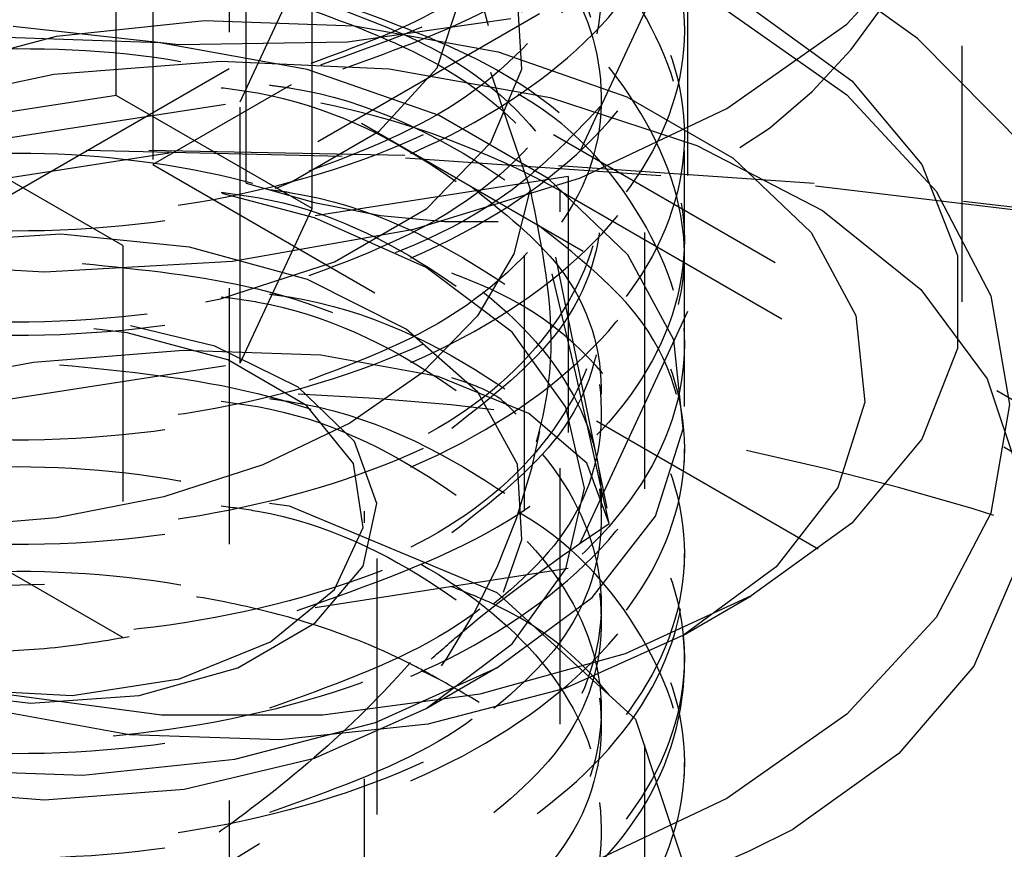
# Model space of a CAD drawing. Header units: inches. Extents: x 1907 to 2452, y -210 to -54.
# Tile 290 of 656: x 1998.135 to 1998.519, y -194.691 to -194.367. Entities that reach past the tile are written whole.
import ezdxf

# ---------------------------------------------------------------- set-up
doc = ezdxf.new("R2010")
doc.units = ezdxf.units.IN
doc.header["$LTSCALE"] = 0.5
doc.header["$MEASUREMENT"] = 0
doc.linetypes.add('HIDDEN', pattern=[0.22499999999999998, 0.15, -0.075])
doc.layers.add('SID-M-H', color=4, linetype='HIDDEN')

msp = doc.modelspace()

# ---------------------------------------------------------------- linework, layer by layer
at = {"layer": 'SID-M-H'}
for p, q in [((1998.364197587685, -194.5577340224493), (1998.14545680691, -193.4887648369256)), ((1998.394303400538, -194.5180031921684), (1998.394303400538, -193.9505209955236)), ((1997.783466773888, -194.6359832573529), (1998.876158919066, -194.0051855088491)), ((1998.216668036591, -195.3718709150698), (1998.216668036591, -194.0449920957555)), ((1998.502800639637, -194.4771908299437), (1998.502800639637, -194.2016083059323)), ((1998.378721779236, -194.2501537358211), (1998.378721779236, -194.7972360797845)), ((1998.268172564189, -194.2542643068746), (1998.268172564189, -194.4073657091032)), ((1998.510916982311, -194.2647171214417), (1998.223167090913, -194.4308315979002)), ((1998.172321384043, -194.3965524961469), (1998.172321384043, -194.2944848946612)), ((1998.186729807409, -194.3215270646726), (1998.186729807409, -194.4235946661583)), ((1998.395546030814, -194.3277954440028), (1998.348924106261, -194.4282408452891)), ((1998.395546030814, -194.3277954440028), (1998.395546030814, -194.4808968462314)), ((1998.485398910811, -194.3743161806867), (1998.425352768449, -194.3313331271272)), ((1998.457767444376, -194.3686819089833), (1998.492605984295, -194.3310552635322)), ((1998.220849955, -194.399038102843), (1998.248867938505, -194.3386742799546)), ((1998.248867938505, -194.4407418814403), (1998.248867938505, -194.3386742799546)), ((1998.223167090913, -194.4308315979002), (1998.223167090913, -194.3564498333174)), ((1998.297684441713, -194.3858319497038), (1998.306689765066, -194.3583563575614)), ((1998.330820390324, -194.3863314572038), (1998.32907706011, -194.3568708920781)), ((1998.410882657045, -194.3633345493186), (1998.457767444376, -194.3963145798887)), ((1998.420424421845, -194.3623834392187), (1998.45969182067, -194.3908089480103)), ((1998.14903427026, -194.3734686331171), (1998.20683338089, -194.3673539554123)), ((1998.20683338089, -194.3673539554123), (1998.265487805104, -194.3694021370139)), ((1998.326556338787, -194.3666096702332), (1998.262658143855, -194.3757832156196)), ((1998.196837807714, -194.3768125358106), (1998.132173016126, -194.369649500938)), ((1998.265487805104, -194.3694021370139), (1998.321588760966, -194.3794941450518)), ((1998.410882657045, -194.4016619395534), (1998.457767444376, -194.3686819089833)), ((1998.095449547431, -194.3873908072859), (1998.14903427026, -194.3734686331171)), ((1998.189367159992, -194.3760452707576), (1998.129208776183, -194.3739445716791)), ((1998.532835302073, -194.4222663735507), (1998.485398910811, -194.3743161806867)), ((1998.246906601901, -194.3863960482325), (1998.189367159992, -194.3760452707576)), ((1998.262658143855, -194.3757832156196), (1998.196837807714, -194.3768125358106)), ((1998.331803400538, -194.558983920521), (1998.331803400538, -194.3752622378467)), ((1998.174928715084, -194.4551551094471), (1998.047555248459, -194.3816239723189)), ((1998.321588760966, -194.3794941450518), (1998.37187586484, -194.397043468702)), ((1998.148063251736, -194.3882567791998), (1998.213304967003, -194.3831252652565)), ((1998.213304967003, -194.3831252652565), (1998.278932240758, -194.386210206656)), ((1998.298483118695, -194.4043953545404), (1998.246906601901, -194.3863960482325)), ((1998.27505053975, -194.4105545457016), (1998.297684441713, -194.3858319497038)), ((1998.278932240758, -194.386210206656), (1998.341876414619, -194.3973673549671)), ((1998.318730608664, -194.4149710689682), (1998.330820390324, -194.3863314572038)), ((1998.086257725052, -194.4013648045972), (1998.148063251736, -194.3882567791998)), ((1998.240770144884, -194.3923978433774), (1998.186729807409, -194.4235946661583)), ((1998.45969182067, -194.3908089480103), (1998.487017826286, -194.4235660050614)), ((1998.172321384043, -194.3965524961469), (1998.067756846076, -194.4127269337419)), ((1998.248867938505, -194.4407418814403), (1998.172321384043, -194.3965524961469)), ((1998.341876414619, -194.3973673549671), (1998.399194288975, -194.416075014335)), ((1998.37187586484, -194.397043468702), (1998.413426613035, -194.4210302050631)), ((1998.457767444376, -194.3963145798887), (1998.492605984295, -194.4339412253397)), ((1998.116285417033, -194.415212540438), (1998.220849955, -194.399038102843)), ((1998.220849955, -194.5011057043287), (1998.220849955, -194.399038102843)), ((1998.353753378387, -194.4287279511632), (1998.410882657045, -194.4016619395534)), ((1998.34109927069, -194.4289971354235), (1998.298483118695, -194.4043953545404)), ((1998.094177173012, -194.4342799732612), (1998.268172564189, -194.4073657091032)), ((1998.268172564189, -194.4073657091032), (1998.395546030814, -194.4808968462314)), ((1998.240799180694, -194.4303274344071), (1998.27505053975, -194.4105545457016)), ((1998.343205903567, -194.4118587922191), (1999.558914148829, -195.1136722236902)), ((1998.285086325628, -194.4199788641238), (1998.124172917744, -194.4169795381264)), ((1998.293704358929, -194.440665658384), (1998.318730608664, -194.4149710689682)), ((1998.399194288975, -194.416075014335), (1998.448205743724, -194.4414584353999)), ((1998.160678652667, -194.4178928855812), (1998.285380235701, -194.4209198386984)), ((1998.444957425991, -194.4309526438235), (1998.285086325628, -194.4199788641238)), ((1998.285380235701, -194.4209198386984), (1998.44558509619, -194.4319165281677)), ((1998.413426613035, -194.4210302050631), (1998.443826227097, -194.450060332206)), ((1998.186729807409, -194.4235946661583), (1999.548063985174, -195.2094761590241)), ((1998.487017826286, -194.4235660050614), (1998.501032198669, -194.4590120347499)), ((1998.348924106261, -194.4282408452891), (1998.174928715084, -194.4551551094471)), ((1998.28857505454, -194.4488398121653), (1998.353753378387, -194.4287279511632)), ((1998.372278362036, -194.4587716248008), (1998.34109927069, -194.4289971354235)), ((1998.348924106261, -194.4282408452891), (1998.348924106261, -194.5813422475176)), ((1998.234585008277, -194.4328477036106), (1998.240799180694, -194.4303274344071)), ((1998.602602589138, -194.4498196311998), (1998.444957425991, -194.4309526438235)), ((1998.44558509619, -194.4319165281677), (1998.603559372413, -194.4508229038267)), ((1998.249778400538, -194.4444255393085), (1998.213781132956, -194.434904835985)), ((1998.334016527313, -194.4331255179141), (1998.327696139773, -194.4583992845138)), ((1998.345828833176, -194.4337997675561), (1999.67291837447, -195.1999122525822)), ((1998.345828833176, -194.8420701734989), (1998.345828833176, -194.4337997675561)), ((1998.492605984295, -194.4339412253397), (1998.51405945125, -194.4747685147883)), ((1998.220849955, -194.5011057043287), (1998.248867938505, -194.4407418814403)), ((1998.293467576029, -194.4637784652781), (1998.249778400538, -194.4444255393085)), ((1998.257597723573, -194.4615095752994), (1998.293704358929, -194.440665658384)), ((1998.448205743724, -194.4414584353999), (1998.486619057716, -194.4723307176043)), ((1998.150704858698, -194.4508055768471), (1998.099910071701, -194.453820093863)), ((1998.201024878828, -194.4558141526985), (1998.150704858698, -194.4508055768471)), ((1998.217852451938, -194.4612246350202), (1998.28857505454, -194.4488398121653)), ((1998.443826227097, -194.450060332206), (1998.461307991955, -194.4824467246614)), ((1998.174928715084, -194.4551551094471), (1998.174928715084, -194.6082565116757)), ((1998.247138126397, -194.4684743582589), (1998.201024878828, -194.4558141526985)), ((1998.327696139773, -194.4583992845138), (1998.313495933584, -194.4825834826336)), ((1998.390208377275, -194.4919884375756), (1998.372278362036, -194.4587716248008)), ((1998.501032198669, -194.4590120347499), (1998.501032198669, -194.4953696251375)), ((1998.070754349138, -194.4612246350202), (1998.144303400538, -194.4654064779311)), ((1998.144303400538, -194.4654064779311), (1998.217852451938, -194.4612246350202)), ((1998.213088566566, -194.4759569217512), (1998.257597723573, -194.4615095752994)), ((1998.326991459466, -194.4889996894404), (1998.293467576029, -194.4637784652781)), ((1998.285624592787, -194.4878472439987), (1998.247138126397, -194.4684743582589)), ((1998.486619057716, -194.4723307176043), (1998.51263806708, -194.5072483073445)), ((1998.51405945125, -194.4747685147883), (1998.521303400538, -194.5172274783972)), ((1998.207252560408, -194.4772212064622), (1998.213088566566, -194.4759569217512)), ((1998.313495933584, -194.4825834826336), (1998.291892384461, -194.5048666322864)), ((1998.395546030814, -194.4808968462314), (1998.348924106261, -194.5813422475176)), ((1998.461307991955, -194.4824467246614), (1998.464855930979, -194.5163072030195)), ((1998.21084845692, -194.4945141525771), (1998.177900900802, -194.4864861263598)), ((1998.176655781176, -194.4892817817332), (1998.163623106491, -194.487690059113)), ((1998.216000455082, -194.4998731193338), (1998.176655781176, -194.4892817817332)), ((1998.313629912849, -194.5124960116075), (1998.285624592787, -194.4878472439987)), ((1998.348065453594, -194.5183704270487), (1998.326991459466, -194.4889996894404)), ((1998.393847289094, -194.5267171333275), (1998.390208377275, -194.4919884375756)), ((1998.198483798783, -194.4961782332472), (1998.140026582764, -194.500910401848)), ((1998.25226365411, -194.4980403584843), (1998.198483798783, -194.4961782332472)), ((1998.243504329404, -194.5104808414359), (1998.21084845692, -194.4945141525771)), ((1998.298190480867, -194.506386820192), (1998.25226365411, -194.4980403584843)), ((1998.501032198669, -194.4953696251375), (1998.487017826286, -194.530815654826)), ((1998.140026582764, -194.500910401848), (1998.080343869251, -194.5119574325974)), ((1998.116285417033, -194.5172801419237), (1998.220849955, -194.5011057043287)), ((1998.246697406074, -194.5175940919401), (1998.216000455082, -194.4998731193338)), ((1998.291892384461, -194.5048666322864), (1998.263610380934, -194.5245010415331)), ((1998.333552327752, -194.5207247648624), (1998.298190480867, -194.506386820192)), ((1998.51263806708, -194.5072483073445), (1998.525046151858, -194.5445784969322)), ((1998.265410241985, -194.5317035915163), (1998.243504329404, -194.5104808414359)), ((1998.32907706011, -194.5405925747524), (1998.313629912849, -194.5124960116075)), ((1998.464855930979, -194.5163072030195), (1998.454263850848, -194.5496739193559)), ((1998.521303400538, -194.5172274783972), (1998.51405945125, -194.559686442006)), ((1998.265044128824, -194.5403072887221), (1998.246697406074, -194.5175940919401)), ((1998.356261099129, -194.5402075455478), (1998.333552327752, -194.5207247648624)), ((1998.355253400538, -194.5498891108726), (1998.348065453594, -194.5183704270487)), ((1998.263610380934, -194.5245010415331), (1998.229598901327, -194.5408278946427)), ((1998.382983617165, -194.5609394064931), (1998.393847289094, -194.5267171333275)), ((1998.274192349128, -194.5558825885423), (1998.265410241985, -194.5317035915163)), ((1998.487017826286, -194.530815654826), (1998.45969182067, -194.5635727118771)), ((1998.174928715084, -194.6082565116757), (1998.047555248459, -194.5347253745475)), ((1998.394303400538, -194.539682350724), (1998.394303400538, -194.5345789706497)), ((1998.2688277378, -194.5652731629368), (1998.265044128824, -194.5403072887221)), ((1998.330820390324, -194.5700531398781), (1998.32907706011, -194.5405925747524)), ((1998.364975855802, -194.5636847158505), (1998.356261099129, -194.5402075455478)), ((1998.229598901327, -194.5408278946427), (1998.190999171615, -194.5532993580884)), ((1998.348065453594, -194.5814077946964), (1998.355253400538, -194.5498891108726)), ((1998.454263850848, -194.5496739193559), (1998.43014732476, -194.5806077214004)), ((1998.190999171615, -194.5532993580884), (1998.149106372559, -194.5614969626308)), ((1998.232304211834, -194.5558106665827), (1998.239974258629, -194.5568959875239)), ((1998.268898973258, -194.5803976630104), (1998.274192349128, -194.5558825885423)), ((1998.239974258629, -194.5568959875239), (1998.321080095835, -194.5907327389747)), ((1998.269303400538, -194.763440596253), (1998.269303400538, -194.558983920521)), ((1998.274303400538, -194.8774348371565), (1998.274303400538, -194.558983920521)), ((1998.51405945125, -194.559686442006), (1998.492605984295, -194.6005137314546)), ((1998.149106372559, -194.5614969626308), (1998.105326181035, -194.5651456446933)), ((1998.358248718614, -194.5926663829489), (1998.382983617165, -194.5609394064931)), ((1998.45969182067, -194.5635727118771), (1998.420424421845, -194.5919982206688)), ((1998.257591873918, -194.5894804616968), (1998.2688277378, -194.5652731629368)), ((1998.323616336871, -194.5906197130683), (1998.330820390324, -194.5700531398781)), ((1998.394303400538, -194.5805093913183), (1998.394303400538, -194.575406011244)), ((1998.348924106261, -194.5813422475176), (1998.174928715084, -194.6082565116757)), ((1998.250103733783, -194.6025922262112), (1998.268898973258, -194.5803976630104)), ((1998.326991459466, -194.6107785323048), (1998.348065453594, -194.5814077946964)), ((1998.43014732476, -194.5806077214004), (1998.393907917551, -194.6073108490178)), ((1998.523263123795, -194.582575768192), (1998.507372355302, -194.6194634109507)), ((1998.232691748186, -194.61000942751), (1998.257591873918, -194.5894804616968)), ((1998.321080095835, -194.5907327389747), (1998.375273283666, -194.6401058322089)), ((1998.321080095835, -194.6200542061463), (1998.358248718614, -194.5926663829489)), ((1998.420424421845, -194.5919982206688), (1998.371184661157, -194.6146668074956)), ((1998.393935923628, -194.607294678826), (1998.42045673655, -194.5919795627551)), ((1998.492605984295, -194.6005137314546), (1998.457767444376, -194.6381403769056)), ((1998.21984338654, -194.620061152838), (1998.250103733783, -194.6025922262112)), ((1998.393907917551, -194.6073108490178), (1998.347651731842, -194.628231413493)), ((1998.197130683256, -194.624383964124), (1998.232691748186, -194.61000942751)), ((1998.293467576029, -194.6359997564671), (1998.326991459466, -194.6107785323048)), ((1998.371184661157, -194.6146668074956), (1998.314441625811, -194.6304417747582)), ((1998.394303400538, -194.6213364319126), (1998.394303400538, -194.6162330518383)), ((1998.181397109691, -194.6309114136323), (1998.21984338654, -194.620061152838)), ((1998.273637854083, -194.6415111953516), (1998.321080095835, -194.6200542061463)), ((1998.293491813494, -194.6359857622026), (1998.321108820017, -194.6200376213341)), ((1998.507372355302, -194.6194634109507), (1998.478116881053, -194.6535166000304)), ((1998.155197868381, -194.6308702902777), (1998.197130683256, -194.624383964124)), ((1998.097047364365, -194.6288974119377), (1998.138931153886, -194.633967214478)), ((1998.1119510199, -194.6286860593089), (1998.155197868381, -194.6308702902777)), ((1998.347651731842, -194.628231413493), (1998.294067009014, -194.6421535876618)), ((1998.190060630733, -194.6385320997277), (1998.128659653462, -194.6304417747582)), ((1998.138931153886, -194.633967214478), (1998.181397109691, -194.6309114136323)), ((1998.314441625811, -194.6304417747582), (1998.253040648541, -194.6385320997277)), ((1998.177613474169, -194.646220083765), (1998.121512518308, -194.636128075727)), ((1998.249778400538, -194.6553526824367), (1998.293467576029, -194.6359997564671)), ((1998.253040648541, -194.6385320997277), (1998.190060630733, -194.6385320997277)), ((1998.375273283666, -194.6401058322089), (1998.394303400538, -194.6978871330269)), ((1998.457767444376, -194.6381403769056), (1998.410882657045, -194.6711204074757)), ((1998.218679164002, -194.6557903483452), (1998.273637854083, -194.6415111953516)), ((1998.294067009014, -194.6421535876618), (1998.236267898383, -194.6482682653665)), ((1998.236267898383, -194.6482682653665), (1998.177613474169, -194.646220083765)), ((1998.159398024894, -194.6620618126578), (1998.218679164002, -194.6557903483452)), ((1998.198901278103, -194.6675184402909), (1998.249778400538, -194.6553526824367)), ((1998.478116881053, -194.6535166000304), (1998.436864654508, -194.6831430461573)), ((1998.394303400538, -194.6621634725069), (1998.394303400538, -194.6570600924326)), ((1998.099239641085, -194.6599611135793), (1998.159398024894, -194.6620618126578)), ((1998.089705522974, -194.6675184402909), (1998.144303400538, -194.671667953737)), ((1998.144303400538, -194.671667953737), (1998.198901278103, -194.6675184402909)), ((1998.410882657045, -194.6711204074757), (1998.353753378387, -194.6981864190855))]:
    msp.add_line(p, q, dxfattribs=at)
for centre, radius, start, end in [((1998.186310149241, -194.7248672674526), 0.331913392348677, 61.27518568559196, 82.98240899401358), ((1998.092857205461, -194.4787614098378), 0.2500000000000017, 279.9209820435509, 354.9089782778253), ((1998.200063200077, -195.5679450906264), 1.055545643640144, 61.76796012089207, 87.64220075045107), ((1998.221901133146, -194.2661868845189), 0.4691074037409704, 260.8370104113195, 297.273561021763)]:
    msp.add_arc(centre, radius, start, end, dxfattribs=at)
for centre, major_axis, ratio, start_param, end_param in [((1998.3544867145, -195.7573244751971), (-0.1676592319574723, 1.655653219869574), 0.1120080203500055, 5.506149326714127, 7.160883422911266), ((1998.144303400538, -193.9619797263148), (-0.2651758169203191, 0.4592731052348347), 0.5773346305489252, 2.568038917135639, 3.715065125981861)]:
    msp.add_ellipse(centre, major_axis=major_axis, ratio=ratio, start_param=start_param, end_param=end_param, dxfattribs=at)
for points, knots in [([(1998.105326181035, -194.5651456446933), (1998.107728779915, -194.5051262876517), (1998.112547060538, -194.3847607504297), (1998.128073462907, -194.2489612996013), (1998.147506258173, -194.163526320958), (1998.157038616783, -194.1347592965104), (1998.165254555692, -194.1179613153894), (1998.171863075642, -194.1087819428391), (1998.178532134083, -194.1038620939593), (1998.184752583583, -194.1020812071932), (1998.194317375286, -194.103960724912), (1998.216506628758, -194.12467736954), (1998.247650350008, -194.1918859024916), (1998.288720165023, -194.2993321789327), (1998.318889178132, -194.3884433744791), (1998.334016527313, -194.4331255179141)], [0, 0, 0, 0, 0.1936434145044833, 0.388341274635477, 0.4371775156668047, 0.4672080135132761, 0.4803439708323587, 0.4936367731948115, 0.5012378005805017, 0.5088398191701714, 0.5199645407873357, 0.5467284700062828, 0.6490733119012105, 0.824038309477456, 1, 1, 1, 1]), ([(1998.232304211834, -194.1067132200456), (1998.234871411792, -194.1070560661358), (1998.26946008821, -194.1116753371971), (1998.325039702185, -194.1404215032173), (1998.381438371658, -194.1891616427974), (1998.400846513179, -194.2489822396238), (1998.380995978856, -194.3076475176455), (1998.329531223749, -194.3572311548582), (1998.276535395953, -194.3760424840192), (1998.252196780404, -194.3846816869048)], [0, 0, 0, 0, 0.01352079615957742, 0.1821698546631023, 0.3508189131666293, 0.519467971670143, 0.6881170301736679, 0.856766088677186, 1, 1, 1, 1]), ([(1998.036043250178, -194.348404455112), (1998.020072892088, -194.3436316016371), (1997.979361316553, -194.3314646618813), (1997.938549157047, -194.2951311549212), (1997.920997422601, -194.2489003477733), (1997.93813727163, -194.2020055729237), (1997.98647780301, -194.162795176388), (1998.05889554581, -194.1374069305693), (1998.144303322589, -194.1301543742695), (1998.229711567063, -194.1425104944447), (1998.302127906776, -194.1730012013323), (1998.350473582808, -194.2173184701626), (1998.367594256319, -194.2693035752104), (1998.350114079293, -194.320686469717), (1998.308160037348, -194.3622581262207), (1998.265899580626, -194.3776850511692), (1998.248441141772, -194.3840581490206)], [0, 0, 0, 0, 0.04835390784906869, 0.1232635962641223, 0.1981732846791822, 0.273082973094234, 0.3479926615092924, 0.4229023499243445, 0.4978120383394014, 0.5727217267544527, 0.6476314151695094, 0.7225411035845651, 0.7974507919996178, 0.8723604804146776, 0.9472701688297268, 1, 1, 1, 1]), ([(1998.260947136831, -194.3861344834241), (1998.282116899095, -194.3785315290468), (1998.331839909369, -194.3606738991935), (1998.380793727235, -194.3127764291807), (1998.401242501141, -194.253748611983), (1998.380056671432, -194.1955875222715), (1998.343187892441, -194.1549277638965), (1998.309480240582, -194.1417427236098), (1998.303465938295, -194.1393901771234)], [0, 0, 0, 0, 0.1495210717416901, 0.3511913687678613, 0.5528616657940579, 0.7545319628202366, 0.9562022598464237, 1, 1, 1, 1]), ([(1998.232304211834, -194.1475402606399), (1998.234871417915, -194.1478831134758), (1998.269460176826, -194.1525024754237), (1998.325033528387, -194.1812417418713), (1998.381460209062, -194.2300127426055), (1998.40076533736, -194.2897198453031), (1998.381298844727, -194.3488082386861), (1998.325678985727, -194.399435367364), (1998.242465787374, -194.4340770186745), (1998.144303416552, -194.4479037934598), (1998.046140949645, -194.4391802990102), (1997.962928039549, -194.409642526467), (1997.907307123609, -194.3641168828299), (1997.887844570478, -194.3101389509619), (1997.907134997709, -194.2555087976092), (1997.963616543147, -194.2119398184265), (1998.018245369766, -194.1868524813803), (1998.051820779, -194.1840601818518), (1998.053421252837, -194.1839270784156)], [0, 0, 0, 0, 0.005673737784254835, 0.07644401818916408, 0.1472142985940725, 0.2179845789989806, 0.2887548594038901, 0.3595251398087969, 0.4302954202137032, 0.5010657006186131, 0.5718359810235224, 0.6426062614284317, 0.7133765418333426, 0.7841468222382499, 0.8549171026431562, 0.9256873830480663, 0.9964576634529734, 1, 1, 1, 1]), ([(1998.053421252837, -194.3953063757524), (1998.03115417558, -194.3888516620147), (1997.98391696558, -194.3751586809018), (1997.938336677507, -194.3361028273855), (1997.921054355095, -194.2896886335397), (1997.938122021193, -194.2428430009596), (1997.986481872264, -194.2036194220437), (1998.058894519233, -194.1782347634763), (1998.144303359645, -194.1709810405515), (1998.229712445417, -194.1833382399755), (1998.302124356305, -194.2138257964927), (1998.35048690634, -194.2581545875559), (1998.367544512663, -194.3100967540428), (1998.350299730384, -194.3616398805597), (1998.303938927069, -194.4061426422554), (1998.255620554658, -194.4233767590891), (1998.232304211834, -194.4316931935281)], [0, 0, 0, 0, 0.06450574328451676, 0.1368419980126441, 0.209178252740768, 0.2815145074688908, 0.3538507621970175, 0.426187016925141, 0.498523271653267, 0.5708595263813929, 0.6431957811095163, 0.7155320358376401, 0.7878682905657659, 0.8602045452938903, 0.9325408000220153, 1, 1, 1, 1]), ([(1997.981437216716, -194.3710789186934), (1997.967207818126, -194.3612475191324), (1997.935367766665, -194.3392485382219), (1997.921597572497, -194.2944966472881), (1997.937976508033, -194.2480255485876), (1997.986520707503, -194.208701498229), (1998.058884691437, -194.1833441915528), (1998.144303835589, -194.1760815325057), (1998.229720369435, -194.1884471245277), (1998.302092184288, -194.2189100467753), (1998.350607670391, -194.2633289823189), (1998.367093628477, -194.3149352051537), (1998.352553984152, -194.3657352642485), (1998.319159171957, -194.3918483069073), (1998.303465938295, -194.4041196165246)], [0, 0, 0, 0, 0.06909200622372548, 0.1546019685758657, 0.2401119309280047, 0.3256218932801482, 0.4111318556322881, 0.4966418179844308, 0.5821517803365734, 0.667661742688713, 0.7531717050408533, 0.8386816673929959, 0.9241916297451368, 1, 1, 1, 1]), ([(1997.981437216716, -194.2132579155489), (1997.976707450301, -194.2148373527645), (1997.944400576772, -194.225625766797), (1997.908626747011, -194.2620345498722), (1997.887444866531, -194.3148611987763), (1997.907414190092, -194.3693224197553), (1997.962899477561, -194.4147184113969), (1998.046148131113, -194.444291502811), (1998.14430325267, -194.4530033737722), (1998.242459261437, -194.4391877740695), (1998.325705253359, -194.4045130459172), (1998.381200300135, -194.3540070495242), (1998.401133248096, -194.2944672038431), (1998.380087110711, -194.236444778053), (1998.343186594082, -194.1957535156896), (1998.309480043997, -194.1825695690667), (1998.303465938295, -194.1802172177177)], [0, 0, 0, 0, 0.01384413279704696, 0.09456294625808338, 0.175281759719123, 0.2560005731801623, 0.3367193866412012, 0.4174382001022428, 0.4981570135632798, 0.5788758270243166, 0.6595946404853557, 0.7403134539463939, 0.821032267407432, 0.9017510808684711, 0.9824698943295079, 0.9999999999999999, 0.9999999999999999, 0.9999999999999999, 0.9999999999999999]), ([(1998.053421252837, -194.4361334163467), (1998.03115417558, -194.429678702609), (1997.98391696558, -194.4159857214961), (1997.938336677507, -194.3769298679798), (1997.921054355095, -194.330515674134), (1997.938122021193, -194.2836700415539), (1997.986481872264, -194.244446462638), (1998.058894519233, -194.2190618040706), (1998.144303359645, -194.2118080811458), (1998.229712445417, -194.2241652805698), (1998.302124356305, -194.254652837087), (1998.35048690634, -194.2989816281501), (1998.367544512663, -194.3509237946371), (1998.350299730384, -194.4024669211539), (1998.303938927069, -194.4469696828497), (1998.255620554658, -194.4642037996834), (1998.232304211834, -194.4725202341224)], [0, 0, 0, 0, 0.06450574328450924, 0.1368419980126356, 0.2091782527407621, 0.281514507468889, 0.3538507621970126, 0.4261870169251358, 0.498523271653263, 0.5708595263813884, 0.6431957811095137, 0.7155320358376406, 0.7878682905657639, 0.8602045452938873, 0.9325408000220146, 1, 1, 1, 1]), ([(1997.981437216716, -194.2540849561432), (1997.976707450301, -194.2556643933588), (1997.944400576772, -194.2664528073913), (1997.908626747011, -194.3028615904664), (1997.887444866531, -194.3556882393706), (1997.907414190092, -194.4101494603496), (1997.962899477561, -194.4555454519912), (1998.046148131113, -194.4851185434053), (1998.14430325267, -194.4938304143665), (1998.242459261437, -194.4800148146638), (1998.325705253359, -194.4453400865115), (1998.381200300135, -194.3948340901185), (1998.401133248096, -194.3352942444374), (1998.380087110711, -194.2772718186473), (1998.343186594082, -194.2365805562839), (1998.309480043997, -194.223396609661), (1998.303465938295, -194.221044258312)], [0, 0, 0, 0, 0.01384413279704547, 0.09456294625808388, 0.1752817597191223, 0.2560005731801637, 0.336719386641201, 0.4174382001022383, 0.4981570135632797, 0.5788758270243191, 0.6595946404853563, 0.740313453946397, 0.8210322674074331, 0.9017510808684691, 0.9824698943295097, 0.9999999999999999, 0.9999999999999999, 0.9999999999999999, 0.9999999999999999]), ([(1998.3618001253, -194.4004998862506), (1998.349575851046, -194.4135264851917), (1998.321082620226, -194.4438898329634), (1998.241777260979, -194.4746775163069), (1998.144487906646, -194.4887915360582), (1998.046091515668, -194.4799910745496), (1997.962941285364, -194.4504739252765), (1997.907303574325, -194.4049427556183), (1997.887845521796, -194.3509663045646), (1997.907134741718, -194.2963357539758), (1997.963616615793, -194.252766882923), (1998.018245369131, -194.2276795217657), (1998.051820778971, -194.2248872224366), (1998.053421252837, -194.2247541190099)], [0, 0, 0, 0, 0.07666082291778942, 0.1786866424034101, 0.2807124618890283, 0.3827382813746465, 0.48476410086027, 0.5867899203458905, 0.6888157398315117, 0.7908415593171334, 0.8928673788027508, 0.9948931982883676, 0.9999999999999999, 0.9999999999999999, 0.9999999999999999, 0.9999999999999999]), ([(1998.232304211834, -194.2291943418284), (1998.234871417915, -194.2295371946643), (1998.269460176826, -194.2341565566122), (1998.325033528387, -194.2628958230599), (1998.381460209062, -194.3116668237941), (1998.40076533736, -194.3713739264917), (1998.381298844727, -194.4304623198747), (1998.325678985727, -194.4810894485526), (1998.242465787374, -194.515731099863), (1998.144303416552, -194.5295578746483), (1998.046140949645, -194.5208343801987), (1997.962928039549, -194.4912966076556), (1997.907307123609, -194.4457709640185), (1997.887844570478, -194.3917930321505), (1997.907134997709, -194.3371628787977), (1997.963616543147, -194.293593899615), (1998.018245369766, -194.2685065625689), (1998.051820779, -194.2657142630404), (1998.053421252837, -194.2655811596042)], [0, 0, 0, 0, 0.005673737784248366, 0.07644401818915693, 0.1472142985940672, 0.2179845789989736, 0.2887548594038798, 0.3595251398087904, 0.4302954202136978, 0.5010657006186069, 0.5718359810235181, 0.6426062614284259, 0.7133765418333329, 0.7841468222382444, 0.8549171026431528, 0.9256873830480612, 0.9964576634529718, 1, 1, 1, 1]), ([(1998.053421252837, -194.476960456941), (1998.03115417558, -194.4705057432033), (1997.98391696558, -194.4568127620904), (1997.938336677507, -194.4177569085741), (1997.921054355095, -194.3713427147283), (1997.938122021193, -194.3244970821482), (1997.986481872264, -194.2852735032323), (1998.058894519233, -194.2598888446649), (1998.144303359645, -194.2526351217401), (1998.229712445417, -194.264992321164), (1998.302124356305, -194.2954798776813), (1998.35048690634, -194.3398086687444), (1998.367544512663, -194.3917508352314), (1998.350299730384, -194.4432939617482), (1998.303938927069, -194.487796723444), (1998.255620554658, -194.5050308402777), (1998.232304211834, -194.5133472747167)], [0, 0, 0, 0, 0.06450574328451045, 0.1368419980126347, 0.209178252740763, 0.2815145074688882, 0.3538507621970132, 0.4261870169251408, 0.4985232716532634, 0.5708595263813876, 0.6431957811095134, 0.7155320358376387, 0.7878682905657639, 0.8602045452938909, 0.9325408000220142, 1, 1, 1, 1]), ([(1997.981437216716, -194.452732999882), (1997.967207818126, -194.442901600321), (1997.935367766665, -194.4209026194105), (1997.921597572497, -194.3761507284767), (1997.937976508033, -194.3296796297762), (1997.986520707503, -194.2903555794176), (1998.058884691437, -194.2649982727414), (1998.144303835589, -194.2577356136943), (1998.229720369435, -194.2701012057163), (1998.302092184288, -194.3005641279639), (1998.350607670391, -194.3449830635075), (1998.367093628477, -194.3965892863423), (1998.352553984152, -194.4473893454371), (1998.319159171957, -194.4735023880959), (1998.303465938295, -194.4857736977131)], [0, 0, 0, 0, 0.06909200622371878, 0.1546019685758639, 0.2401119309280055, 0.3256218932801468, 0.411131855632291, 0.4966418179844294, 0.5821517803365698, 0.667661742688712, 0.7531717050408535, 0.838681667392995, 0.9241916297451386, 1, 1, 1, 1]), ([(1998.232304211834, -194.2700213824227), (1998.234871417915, -194.2703642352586), (1998.269460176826, -194.2749835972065), (1998.325033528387, -194.3037228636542), (1998.381460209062, -194.3524938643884), (1998.40076533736, -194.412200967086), (1998.381298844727, -194.4712893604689), (1998.325678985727, -194.5219164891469), (1998.242465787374, -194.5565581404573), (1998.144303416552, -194.5703849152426), (1998.046140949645, -194.561661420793), (1997.962928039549, -194.5321236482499), (1997.907307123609, -194.4865980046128), (1997.887844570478, -194.4326200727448), (1997.907134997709, -194.377989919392), (1997.963616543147, -194.3344209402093), (1998.018245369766, -194.3093336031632), (1998.051820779, -194.3065413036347), (1998.053421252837, -194.3064082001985)], [0, 0, 0, 0, 0.005673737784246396, 0.07644401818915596, 0.1472142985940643, 0.2179845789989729, 0.2887548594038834, 0.3595251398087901, 0.4302954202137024, 0.5010657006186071, 0.5718359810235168, 0.6426062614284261, 0.7133765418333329, 0.784146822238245, 0.8549171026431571, 0.9256873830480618, 0.9964576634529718, 1, 1, 1, 1]), ([(1998.324063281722, -194.285884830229), (1998.331744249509, -194.2922004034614), (1998.356504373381, -194.3125590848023), (1998.366091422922, -194.3561330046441), (1998.352771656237, -194.4064817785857), (1998.319228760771, -194.4326496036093), (1998.303465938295, -194.4449466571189)], [0, 0, 0, 0, 0.1347994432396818, 0.4345352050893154, 0.7342709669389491, 1, 1, 1, 1]), ([(1997.981437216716, -194.2949119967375), (1997.976707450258, -194.2964914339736), (1997.944400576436, -194.3072798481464), (1997.908626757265, -194.3436886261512), (1997.887444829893, -194.3965152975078), (1997.907414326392, -194.4509764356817), (1997.962898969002, -194.4963727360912), (1998.046150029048, -194.5259446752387), (1998.144296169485, -194.5346608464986), (1998.242485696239, -194.520829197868), (1998.325606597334, -194.4862143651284), (1998.381568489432, -194.4354848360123), (1998.399759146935, -194.376779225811), (1998.387668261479, -194.3259544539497), (1998.358233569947, -194.3020918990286), (1998.348500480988, -194.2942013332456)], [0, 0, 0, 0, 0.01470233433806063, 0.1004249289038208, 0.1861475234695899, 0.2718701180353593, 0.3575927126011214, 0.4433153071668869, 0.5290379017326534, 0.6147604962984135, 0.7004830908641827, 0.7862056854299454, 0.8719282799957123, 0.9576508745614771, 1, 1, 1, 1]), ([(1997.981437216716, -194.3357390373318), (1997.976707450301, -194.3373184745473), (1997.944400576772, -194.3481068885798), (1997.908626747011, -194.384515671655), (1997.887444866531, -194.4373423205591), (1997.907414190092, -194.4918035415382), (1997.962899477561, -194.5371995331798), (1998.046148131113, -194.5667726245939), (1998.14430325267, -194.5754844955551), (1998.242459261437, -194.5616688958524), (1998.325705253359, -194.5269941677), (1998.381200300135, -194.4764881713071), (1998.401133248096, -194.416948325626), (1998.380087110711, -194.3589258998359), (1998.343186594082, -194.3182346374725), (1998.309480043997, -194.3050506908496), (1998.303465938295, -194.3026983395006)], [0, 0, 0, 0, 0.01384413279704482, 0.09456294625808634, 0.1752817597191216, 0.2560005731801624, 0.3367193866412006, 0.417438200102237, 0.4981570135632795, 0.5788758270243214, 0.6595946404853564, 0.7403134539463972, 0.8210322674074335, 0.9017510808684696, 0.9824698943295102, 1, 1, 1, 1]), ([(1998.248580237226, -194.3155240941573), (1998.274235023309, -194.3245932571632), (1998.328589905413, -194.3438081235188), (1998.381022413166, -194.3940129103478), (1998.400882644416, -194.4528425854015), (1998.381267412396, -194.5121660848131), (1998.325687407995, -194.5627302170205), (1998.242463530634, -194.5973887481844), (1998.144304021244, -194.6112110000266), (1998.046140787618, -194.6024887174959), (1997.962928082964, -194.57295062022), (1997.907307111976, -194.5274250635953), (1997.887844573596, -194.4734471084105), (1997.90713499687, -194.4188169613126), (1997.963616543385, -194.3752479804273), (1998.018245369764, -194.3501606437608), (1998.051820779, -194.3473683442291), (1998.053421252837, -194.3472352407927)], [0, 0, 0, 0, 0.06410609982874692, 0.1358218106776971, 0.2075375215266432, 0.2792532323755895, 0.3509689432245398, 0.422684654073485, 0.494400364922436, 0.5661160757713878, 0.6378317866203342, 0.7095474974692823, 0.7812632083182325, 0.8529789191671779, 0.9246946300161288, 0.9964103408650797, 1, 1, 1, 1]), ([(1998.244442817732, -194.3159695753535), (1998.263348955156, -194.3228282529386), (1998.307112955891, -194.3387047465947), (1998.350150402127, -194.3809755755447), (1998.367634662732, -194.4324868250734), (1998.350275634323, -194.4841453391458), (1998.303944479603, -194.5286181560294), (1998.255622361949, -194.5458560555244), (1998.232304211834, -194.554174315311)], [0, 0, 0, 0, 0.1335938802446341, 0.3092436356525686, 0.4848933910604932, 0.6605431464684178, 0.8361929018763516, 1, 1, 1, 1]), ([(1998.234805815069, -194.3170072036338), (1998.257203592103, -194.3250206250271), (1998.3045674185, -194.3419663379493), (1998.350380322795, -194.3860756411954), (1998.367154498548, -194.4373452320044), (1998.352540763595, -194.4882318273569), (1998.319154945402, -194.5143343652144), (1998.303465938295, -194.5266007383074)], [0, 0, 0, 0, 0.1875398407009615, 0.3965841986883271, 0.6056285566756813, 0.8146729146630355, 1, 1, 1, 1]), ([(1998.243114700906, -194.5977092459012), (1998.270767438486, -194.5879900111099), (1998.327186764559, -194.5681600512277), (1998.380991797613, -194.5170452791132), (1998.401189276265, -194.4578479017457), (1998.380071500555, -194.3997327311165), (1998.343187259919, -194.3590625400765), (1998.309480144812, -194.3458778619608), (1998.303465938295, -194.3435253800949)], [0, 0, 0, 0, 0.185630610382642, 0.3787384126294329, 0.5718462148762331, 0.764954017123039, 0.9580618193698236, 1, 1, 1, 1]), ([(1998.256062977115, -194.3594728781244), (1998.278998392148, -194.3676546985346), (1998.330544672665, -194.3860429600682), (1998.380939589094, -194.4348963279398), (1998.40090483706, -194.4936545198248), (1998.381261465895, -194.5529971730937), (1998.325689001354, -194.6035561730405), (1998.242463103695, -194.6382160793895), (1998.144304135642, -194.6520379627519), (1998.046140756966, -194.6433157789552), (1997.962928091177, -194.6137776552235), (1997.907307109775, -194.5682521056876), (1997.887844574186, -194.5142741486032), (1997.907134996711, -194.4596440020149), (1997.96361654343, -194.4160750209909), (1998.018245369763, -194.3909876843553), (1998.051820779, -194.3881953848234), (1998.053421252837, -194.388062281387)], [0, 0, 0, 0, 0.05787259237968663, 0.1300659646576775, 0.2022593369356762, 0.2744527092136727, 0.3466460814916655, 0.4188394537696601, 0.4910328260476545, 0.5632261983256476, 0.6354195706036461, 0.7076129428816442, 0.7798063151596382, 0.8519996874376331, 0.9241930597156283, 0.9963864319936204, 1, 1, 1, 1]), ([(1998.251537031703, -194.3597895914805), (1998.267878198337, -194.3657866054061), (1998.308977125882, -194.380869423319), (1998.350057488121, -194.4218657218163), (1998.367659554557, -194.4732969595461), (1998.350268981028, -194.5249768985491), (1998.303946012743, -194.5694441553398), (1998.25562286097, -194.5866827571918), (1998.232304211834, -194.5950013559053)], [0, 0, 0, 0, 0.1180202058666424, 0.2968272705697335, 0.4756343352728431, 0.6544413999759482, 0.8332484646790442, 1, 1, 1, 1]), ([(1998.241161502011, -194.3605156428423), (1998.261250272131, -194.3677662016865), (1998.306230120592, -194.384000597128), (1998.350310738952, -194.4269505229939), (1998.367173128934, -194.4781594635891), (1998.352536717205, -194.5290616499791), (1998.319153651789, -194.5551622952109), (1998.303465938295, -194.5674277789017)], [0, 0, 0, 0, 0.1719501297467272, 0.3850056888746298, 0.5980612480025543, 0.8111168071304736, 0.9999999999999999, 0.9999999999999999, 0.9999999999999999, 0.9999999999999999]), ([(1997.981437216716, -194.376566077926), (1997.976707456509, -194.3781455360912), (1997.944400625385, -194.3889340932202), (1997.908625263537, -194.4253377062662), (1997.887450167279, -194.4781872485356), (1997.907394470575, -194.532564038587), (1997.962973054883, -194.5782748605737), (1998.045873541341, -194.6066730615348), (1998.123658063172, -194.6169160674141), (1998.166433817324, -194.6097196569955), (1998.177437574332, -194.6078684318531)], [0, 0, 0, 0, 0.02631400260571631, 0.1797389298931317, 0.3331638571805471, 0.4865887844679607, 0.6400137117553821, 0.7934386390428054, 0.9468635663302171, 1, 1, 1, 1]), ([(1998.053421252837, -194.5994415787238), (1998.03115412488, -194.5929869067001), (1997.983916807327, -194.579294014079), (1997.938337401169, -194.5402374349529), (1997.921051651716, -194.4938260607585), (1997.938132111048, -194.4469699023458), (1997.986444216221, -194.4077856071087), (1998.059035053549, -194.3822543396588), (1998.143778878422, -194.3755477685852), (1998.219958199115, -194.3844884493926), (1998.256280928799, -194.4018527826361), (1998.269905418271, -194.4083660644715)], [0, 0, 0, 0, 0.1050105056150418, 0.2227684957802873, 0.3405264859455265, 0.4582844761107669, 0.5760424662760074, 0.6938004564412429, 0.8115584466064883, 0.9293164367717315, 1, 1, 1, 1]), ([(1997.981437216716, -194.4173931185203), (1997.976707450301, -194.4189725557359), (1997.944400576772, -194.4297609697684), (1997.908626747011, -194.4661697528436), (1997.887444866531, -194.5189964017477), (1997.907414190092, -194.5734576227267), (1997.962899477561, -194.6188536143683), (1998.046148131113, -194.6484267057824), (1998.14430325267, -194.6571385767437), (1998.242459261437, -194.643322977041), (1998.325705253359, -194.6086482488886), (1998.381200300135, -194.5581422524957), (1998.401133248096, -194.4986024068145), (1998.380087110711, -194.4405799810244), (1998.343186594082, -194.3998887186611), (1998.309480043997, -194.3867047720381), (1998.303465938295, -194.3843524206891)], [0, 0, 0, 0, 0.01384413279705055, 0.09456294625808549, 0.1752817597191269, 0.2560005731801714, 0.3367193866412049, 0.4174382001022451, 0.4981570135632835, 0.5788758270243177, 0.6595946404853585, 0.7403134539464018, 0.8210322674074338, 0.9017510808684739, 0.9824698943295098, 1, 1, 1, 1]), ([(1998.232304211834, -194.3925025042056), (1998.234871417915, -194.3928453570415), (1998.269460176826, -194.3974647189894), (1998.325033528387, -194.426203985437), (1998.381460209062, -194.4749749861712), (1998.40076533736, -194.5346820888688), (1998.381298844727, -194.5937704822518), (1998.325678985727, -194.6443976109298), (1998.242465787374, -194.6790392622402), (1998.144303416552, -194.6928660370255), (1998.046140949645, -194.6841425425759), (1997.962928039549, -194.6546047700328), (1997.907307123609, -194.6090791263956), (1997.887844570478, -194.5551011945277), (1997.907134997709, -194.5004710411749), (1997.963616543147, -194.4569020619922), (1998.018245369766, -194.4318147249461), (1998.051820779, -194.4290224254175), (1998.053421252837, -194.4288893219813)], [0, 0, 0, 0, 0.005673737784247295, 0.07644401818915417, 0.147214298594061, 0.2179845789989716, 0.2887548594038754, 0.3595251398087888, 0.4302954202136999, 0.5010657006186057, 0.5718359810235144, 0.642606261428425, 0.7133765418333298, 0.7841468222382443, 0.854917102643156, 0.925687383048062, 0.9964576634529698, 1, 1, 1, 1]), ([(1998.213402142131, -194.3935408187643), (1998.218154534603, -194.3941592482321), (1998.250876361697, -194.3984173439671), (1998.301625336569, -194.4241159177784), (1998.350732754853, -194.4671773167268), (1998.367060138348, -194.5191472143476), (1998.352561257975, -194.5698537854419), (1998.319161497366, -194.5959781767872), (1998.303465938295, -194.608254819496)], [0, 0, 0, 0, 0.03360332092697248, 0.2313702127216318, 0.4291371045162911, 0.6269039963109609, 0.8246708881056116, 1, 1, 1, 1]), ([(1997.944882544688, -194.4878242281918), (1997.958369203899, -194.4746720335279), (1997.985799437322, -194.4479220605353), (1998.059294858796, -194.4233008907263), (1998.144196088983, -194.4159154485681), (1998.229741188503, -194.4283079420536), (1998.302116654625, -194.4587860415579), (1998.350488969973, -194.5031173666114), (1998.367543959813, -194.5550588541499), (1998.350299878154, -194.6066021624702), (1998.303938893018, -194.6511048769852), (1998.255620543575, -194.6683389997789), (1998.232304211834, -194.6766554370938)], [0, 0, 0, 0, 0.09770199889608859, 0.1987140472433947, 0.2997260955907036, 0.4007381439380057, 0.5017501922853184, 0.6027622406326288, 0.7037742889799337, 0.8047863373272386, 0.9057983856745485, 1, 1, 1, 1]), ([(1998.310979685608, -194.4320777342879), (1998.323708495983, -194.4421818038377), (1998.353941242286, -194.4661804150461), (1998.366968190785, -194.5144841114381), (1998.350453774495, -194.565707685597), (1998.303903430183, -194.6102933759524), (1998.255609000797, -194.6275170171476), (1998.232304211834, -194.6358283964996)], [0, 0, 0, 0, 0.1560584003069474, 0.3706610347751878, 0.5852636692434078, 0.7998663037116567, 1, 1, 1, 1]), ([(1998.232304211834, -194.4333295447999), (1998.234871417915, -194.4336723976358), (1998.269460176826, -194.4382917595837), (1998.325033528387, -194.4670310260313), (1998.381460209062, -194.5158020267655), (1998.40076533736, -194.5755091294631), (1998.381298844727, -194.6345975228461), (1998.325678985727, -194.685224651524), (1998.242465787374, -194.7198663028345), (1998.144303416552, -194.7336930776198), (1998.046140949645, -194.7249695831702), (1997.962928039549, -194.695431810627), (1997.907307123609, -194.6499061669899), (1997.887844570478, -194.595928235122), (1997.907134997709, -194.5412980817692), (1997.963616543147, -194.4977291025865), (1998.018245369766, -194.4726417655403), (1998.051820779, -194.4698494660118), (1998.053421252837, -194.4697163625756)], [0, 0, 0, 0, 0.005673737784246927, 0.07644401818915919, 0.1472142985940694, 0.2179845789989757, 0.2887548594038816, 0.3595251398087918, 0.4302954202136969, 0.5010657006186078, 0.5718359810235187, 0.642606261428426, 0.7133765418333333, 0.7841468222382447, 0.8549171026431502, 0.9256873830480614, 0.9964576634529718, 1, 1, 1, 1]), ([(1998.334016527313, -194.4331255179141), (1998.338622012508, -194.4555299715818), (1998.347833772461, -194.5003427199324), (1998.326168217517, -194.5682546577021), (1998.285380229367, -194.6235462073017), (1998.239291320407, -194.6650840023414), (1998.199629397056, -194.6939774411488), (1998.165886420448, -194.7141431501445), (1998.139907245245, -194.7252595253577), (1998.121709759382, -194.7268855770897), (1998.110319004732, -194.7167902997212), (1998.105400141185, -194.6896049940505), (1998.104520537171, -194.6401051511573), (1998.105045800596, -194.591233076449), (1998.105326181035, -194.5651456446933)], [0, 0, 0, 0, 0.1093772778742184, 0.2187733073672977, 0.3272952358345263, 0.3991941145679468, 0.4602653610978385, 0.5215404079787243, 0.5781781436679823, 0.6372147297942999, 0.7053023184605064, 0.7879319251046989, 0.88680015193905, 1, 1, 1, 1]), ([(1998.213402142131, -194.4343678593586), (1998.218154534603, -194.4349862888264), (1998.250876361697, -194.4392443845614), (1998.301625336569, -194.4649429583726), (1998.350732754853, -194.5080043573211), (1998.367060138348, -194.5599742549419), (1998.352561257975, -194.6106808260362), (1998.319161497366, -194.6368052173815), (1998.303465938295, -194.6490818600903)], [0, 0, 0, 0, 0.03360332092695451, 0.2313702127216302, 0.4291371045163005, 0.6269039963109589, 0.8246708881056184, 1, 1, 1, 1]), ([(1997.981437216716, -194.4582201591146), (1997.976707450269, -194.4597995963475), (1997.944400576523, -194.4705880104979), (1997.908626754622, -194.5069967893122), (1997.887444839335, -194.5598234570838), (1997.907414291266, -194.6142846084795), (1997.962899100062, -194.659680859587), (1998.046149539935, -194.6892529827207), (1998.144297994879, -194.6979684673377), (1998.242478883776, -194.6841393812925), (1998.325632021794, -194.6495149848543), (1998.381473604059, -194.5988211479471), (1998.400113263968, -194.5399823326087), (1998.385502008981, -194.4853563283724), (1998.351309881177, -194.4583562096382), (1998.337200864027, -194.4472148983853)], [0, 0, 0, 0, 0.01444416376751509, 0.09866148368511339, 0.1828788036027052, 0.2670961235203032, 0.3513134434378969, 0.4355307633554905, 0.5197480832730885, 0.6039654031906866, 0.6881827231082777, 0.7724000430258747, 0.8566173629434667, 0.9408346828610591, 1, 1, 1, 1]), ([(1998.159090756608, -194.4621901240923), (1998.182448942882, -194.4645387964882), (1998.234211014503, -194.4697434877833), (1998.302063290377, -194.4999596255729), (1998.350503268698, -194.5438515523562), (1998.367540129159, -194.5959107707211), (1998.350300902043, -194.6474225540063), (1998.30393865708, -194.6919334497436), (1998.255620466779, -194.7091665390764), (1998.232304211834, -194.7174824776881)], [0, 0, 0, 0, 0.1217418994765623, 0.2697817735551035, 0.4178216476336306, 0.5658615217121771, 0.7139013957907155, 0.8619412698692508, 0.9999999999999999, 0.9999999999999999, 0.9999999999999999, 0.9999999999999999]), ([(1998.148239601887, -194.7344811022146), (1998.17959655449, -194.7315589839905), (1998.243655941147, -194.7255893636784), (1998.325690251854, -194.6900056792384), (1998.381204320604, -194.6398758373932), (1998.401132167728, -194.580235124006), (1998.380087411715, -194.5222400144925), (1998.343186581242, -194.4815425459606), (1998.309480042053, -194.4683588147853), (1998.303465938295, -194.4660065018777)], [0, 0, 0, 0, 0.1552545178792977, 0.3171707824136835, 0.4790870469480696, 0.6410033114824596, 0.8029195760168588, 0.9648358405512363, 1, 1, 1, 1]), ([(1998.232304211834, -194.4741565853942), (1998.23487141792, -194.4744994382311), (1998.269460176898, -194.4791188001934), (1998.32503352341, -194.5078580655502), (1998.381460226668, -194.5566290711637), (1998.400765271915, -194.6163361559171), (1998.3812990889, -194.6754246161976), (1998.325678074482, -194.7260514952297), (1998.24246918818, -194.760694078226), (1998.144290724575, -194.7745173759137), (1998.046188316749, -194.7658068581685), (1997.96275126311, -194.7362206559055), (1997.907966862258, -194.6908757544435), (1997.886644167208, -194.6392766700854), (1997.902803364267, -194.6073163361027), (1997.910143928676, -194.5927978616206)], [0, 0, 0, 0, 0.00672996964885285, 0.09067495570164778, 0.1746199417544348, 0.2585649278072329, 0.3425099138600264, 0.4264548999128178, 0.510399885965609, 0.5943448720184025, 0.678289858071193, 0.7622348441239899, 0.8461798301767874, 0.930124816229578, 1, 1, 1, 1]), ([(1998.213402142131, -194.4751948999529), (1998.218154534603, -194.4758133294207), (1998.250876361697, -194.4800714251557), (1998.301625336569, -194.5057699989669), (1998.350732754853, -194.5488313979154), (1998.367060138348, -194.6008012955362), (1998.352561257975, -194.6515078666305), (1998.319161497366, -194.6776322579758), (1998.303465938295, -194.6899089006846)], [0, 0, 0, 0, 0.03360332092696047, 0.2313702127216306, 0.4291371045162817, 0.6269039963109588, 0.8246708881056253, 1, 1, 1, 1]), ([(1998.150197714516, -194.5017233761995), (1998.176628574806, -194.5043084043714), (1998.231504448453, -194.5096754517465), (1998.302101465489, -194.5407179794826), (1998.350493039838, -194.5846969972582), (1998.367542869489, -194.6367328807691), (1998.350300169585, -194.688250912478), (1998.303938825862, -194.7327601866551), (1998.255620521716, -194.7499934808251), (1998.232304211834, -194.7583095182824)], [0, 0, 0, 0, 0.135415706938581, 0.2811507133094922, 0.4268857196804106, 0.5726207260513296, 0.7183557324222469, 0.8640907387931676, 1, 1, 1, 1]), ([(1998.328668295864, -194.52109532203), (1998.326385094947, -194.5186487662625), (1998.32056061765, -194.5124075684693), (1998.309929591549, -194.5089411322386), (1998.303465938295, -194.506833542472)], [0, 0, 0, 0, 0.3920009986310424, 1, 1, 1, 1]), ([(1998.232304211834, -194.5149836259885), (1998.234871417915, -194.5153264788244), (1998.269460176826, -194.5199458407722), (1998.325033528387, -194.5486851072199), (1998.381460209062, -194.5974561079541), (1998.40076533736, -194.6571632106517), (1998.381298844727, -194.7162516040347), (1998.325678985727, -194.7668787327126), (1998.242465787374, -194.8015203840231), (1998.144303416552, -194.8153471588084), (1998.046140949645, -194.8066236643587), (1997.962928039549, -194.7770858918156), (1997.907307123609, -194.7315602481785), (1997.887844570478, -194.6775823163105), (1997.907134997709, -194.6229521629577), (1997.963616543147, -194.5793831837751), (1998.018245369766, -194.5542958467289), (1998.051820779, -194.5515035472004), (1998.053421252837, -194.5513704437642)], [0, 0, 0, 0, 0.005673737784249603, 0.07644401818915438, 0.1472142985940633, 0.2179845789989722, 0.2887548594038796, 0.3595251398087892, 0.4302954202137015, 0.5010657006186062, 0.5718359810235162, 0.642606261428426, 0.713376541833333, 0.7841468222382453, 0.854917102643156, 0.925687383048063, 0.9964576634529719, 1, 1, 1, 1]), ([(1998.213402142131, -194.5160219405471), (1998.218154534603, -194.516640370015), (1998.250876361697, -194.52089846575), (1998.301625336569, -194.5465970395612), (1998.350732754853, -194.5896584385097), (1998.367060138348, -194.6416283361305), (1998.352561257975, -194.6923349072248), (1998.319161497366, -194.7184592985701), (1998.303465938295, -194.7307359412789)], [0, 0, 0, 0, 0.03360332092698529, 0.2313702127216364, 0.4291371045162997, 0.6269039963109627, 0.8246708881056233, 1, 1, 1, 1]), ([(1997.912904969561, -194.5902583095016), (1997.904086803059, -194.6072979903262), (1997.886247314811, -194.6417699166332), (1997.907778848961, -194.6959701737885), (1997.96280124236, -194.7413265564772), (1998.046176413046, -194.7709091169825), (1998.144288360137, -194.7796227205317), (1998.242490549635, -194.7657907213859), (1998.325594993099, -194.7311798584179), (1998.381610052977, -194.6804348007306), (1998.39960449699, -194.6217873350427), (1998.388465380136, -194.5723078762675), (1998.360736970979, -194.5495667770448), (1998.352543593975, -194.5428470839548)], [0, 0, 0, 0, 0.09401653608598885, 0.1901990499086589, 0.2863815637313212, 0.3825640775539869, 0.4787465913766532, 0.5749291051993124, 0.6711116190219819, 0.7672941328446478, 0.8634766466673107, 0.9596591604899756, 1, 1, 1, 1]), ([(1998.053421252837, -194.762749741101), (1998.03115417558, -194.7562950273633), (1997.98391696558, -194.7426020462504), (1997.938336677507, -194.7035461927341), (1997.921054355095, -194.6571319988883), (1997.938122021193, -194.6102863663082), (1997.986481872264, -194.5710627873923), (1998.058894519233, -194.5456781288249), (1998.144303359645, -194.5384244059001), (1998.229712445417, -194.5507816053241), (1998.302124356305, -194.5812691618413), (1998.35048690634, -194.6255979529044), (1998.367544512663, -194.6775401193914), (1998.350299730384, -194.7290832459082), (1998.303938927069, -194.773586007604), (1998.255620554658, -194.7908201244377), (1998.232304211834, -194.7991365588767)], [0, 0, 0, 0, 0.06450574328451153, 0.1368419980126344, 0.2091782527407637, 0.2815145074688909, 0.3538507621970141, 0.4261870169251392, 0.4985232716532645, 0.5708595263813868, 0.6431957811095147, 0.715532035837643, 0.7878682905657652, 0.8602045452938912, 0.9325408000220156, 1, 1, 1, 1]), ([(1997.981437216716, -194.5807012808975), (1997.976707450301, -194.5822807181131), (1997.944400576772, -194.5930691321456), (1997.908626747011, -194.6294779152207), (1997.887444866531, -194.6823045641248), (1997.907414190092, -194.7367657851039), (1997.962899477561, -194.7821617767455), (1998.046148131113, -194.8117348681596), (1998.14430325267, -194.8204467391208), (1998.242459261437, -194.8066311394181), (1998.325705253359, -194.7719564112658), (1998.381200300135, -194.7214504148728), (1998.401133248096, -194.6619105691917), (1998.380087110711, -194.6038881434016), (1998.343186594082, -194.5631968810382), (1998.309480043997, -194.5500129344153), (1998.303465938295, -194.5476605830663)], [0, 0, 0, 0, 0.01384413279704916, 0.09456294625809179, 0.1752817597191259, 0.2560005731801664, 0.3367193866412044, 0.4174382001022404, 0.4981570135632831, 0.5788758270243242, 0.6595946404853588, 0.7403134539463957, 0.8210322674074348, 0.9017510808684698, 0.9824698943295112, 1, 1, 1, 1]), ([(1998.213402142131, -194.5568489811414), (1998.218154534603, -194.5574674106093), (1998.250876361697, -194.5617255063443), (1998.301625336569, -194.5874240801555), (1998.350732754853, -194.630485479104), (1998.367060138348, -194.6824553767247), (1998.352561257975, -194.7331619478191), (1998.319161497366, -194.7592863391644), (1998.303465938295, -194.7715629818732)], [0, 0, 0, 0, 0.0336033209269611, 0.2313702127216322, 0.4291371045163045, 0.6269039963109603, 0.8246708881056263, 0.9999999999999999, 0.9999999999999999, 0.9999999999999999, 0.9999999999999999]), ([(1998.295339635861, -194.616748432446), (1998.299224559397, -194.613320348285), (1998.322144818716, -194.5930953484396), (1998.345543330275, -194.5770283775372), (1998.364975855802, -194.5636847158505)], [0, 0, 0, 0, 0.1694973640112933, 1, 1, 1, 1]), ([(1998.053421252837, -194.8035767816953), (1998.031154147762, -194.797122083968), (1997.983916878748, -194.7834291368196), (1997.938337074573, -194.7443730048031), (1997.921052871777, -194.6979598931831), (1997.938127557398, -194.6511102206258), (1997.98646121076, -194.6119017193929), (1998.058971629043, -194.5864607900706), (1998.144015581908, -194.5794170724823), (1998.230786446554, -194.5909905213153), (1998.275672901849, -194.6132655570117), (1998.298116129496, -194.6244030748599)], [0, 0, 0, 0, 0.1002894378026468, 0.2127532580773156, 0.3252170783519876, 0.4376808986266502, 0.5501447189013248, 0.6626085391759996, 0.7750723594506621, 0.887536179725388, 1, 1, 1, 1]), ([(1998.144303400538, -194.5876233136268), (1998.119174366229, -194.5881737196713), (1998.06891614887, -194.589274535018), (1998.000128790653, -194.6090918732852), (1997.945680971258, -194.6401491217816), (1997.910678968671, -194.680524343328), (1997.900594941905, -194.7261586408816), (1997.916650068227, -194.7721010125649), (1997.945750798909, -194.8009757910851), (1997.965669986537, -194.814031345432), (1997.967526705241, -194.8152482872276)], [0, 0, 0, 0, 0.1360617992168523, 0.2721244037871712, 0.4080864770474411, 0.5483964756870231, 0.6910337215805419, 0.8353684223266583, 0.9846542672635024, 1, 1, 1, 1]), ([(1997.981437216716, -194.7793493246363), (1997.967207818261, -194.7695169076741), (1997.935367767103, -194.7475156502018), (1997.921597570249, -194.7027839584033), (1997.937976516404, -194.6562330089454), (1997.986520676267, -194.6172067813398), (1998.058884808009, -194.5907380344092), (1998.115830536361, -194.5886615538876), (1998.144303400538, -194.5876233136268)], [0, 0, 0, 0, 0.1391183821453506, 0.3112947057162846, 0.4834710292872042, 0.6556473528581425, 0.8278236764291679, 1, 1, 1, 1]), ([(1998.298116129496, -194.6244030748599), (1998.295115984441, -194.6227325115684), (1998.280039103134, -194.6143372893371), (1998.252613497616, -194.6033380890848), (1998.215307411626, -194.5939389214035), (1998.180324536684, -194.5886276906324), (1998.156419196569, -194.5879611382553), (1998.144303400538, -194.5876233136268)], [0, 0, 0, 0, 0.07329878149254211, 0.3683545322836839, 0.5801040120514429, 0.787186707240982, 1, 1, 1, 1]), ([(1998.144303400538, -194.8575192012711), (1998.177022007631, -194.8545008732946), (1998.242459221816, -194.8484642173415), (1998.325705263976, -194.8125138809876), (1998.38120029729, -194.7623497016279), (1998.40113324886, -194.7027181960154), (1998.380087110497, -194.6447205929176), (1998.343186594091, -194.6040236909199), (1998.309480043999, -194.5908399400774), (1998.303465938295, -194.5884876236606)], [0, 0, 0, 0, 0.1608447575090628, 0.3216895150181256, 0.4825342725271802, 0.6433790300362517, 0.8042237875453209, 0.965068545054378, 1, 1, 1, 1]), ([(1998.144303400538, -194.8575192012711), (1998.156154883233, -194.856856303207), (1998.19649825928, -194.8545997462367), (1998.261001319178, -194.8394674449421), (1998.324787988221, -194.8074420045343), (1998.364613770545, -194.7658094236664), (1998.377585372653, -194.7196401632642), (1998.363212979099, -194.6749154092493), (1998.331584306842, -194.643116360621), (1998.305827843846, -194.6287149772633), (1998.298116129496, -194.6244030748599)], [0, 0, 0, 0, 0.0649491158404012, 0.2210918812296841, 0.3703805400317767, 0.5189051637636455, 0.6615882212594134, 0.8043946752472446, 0.941434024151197, 0.9999999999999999, 0.9999999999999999, 0.9999999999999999, 0.9999999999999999])]:
    msp.add_open_spline(points, degree=3, knots=knots, dxfattribs=at)

doc.saveas('drawing.dxf')
